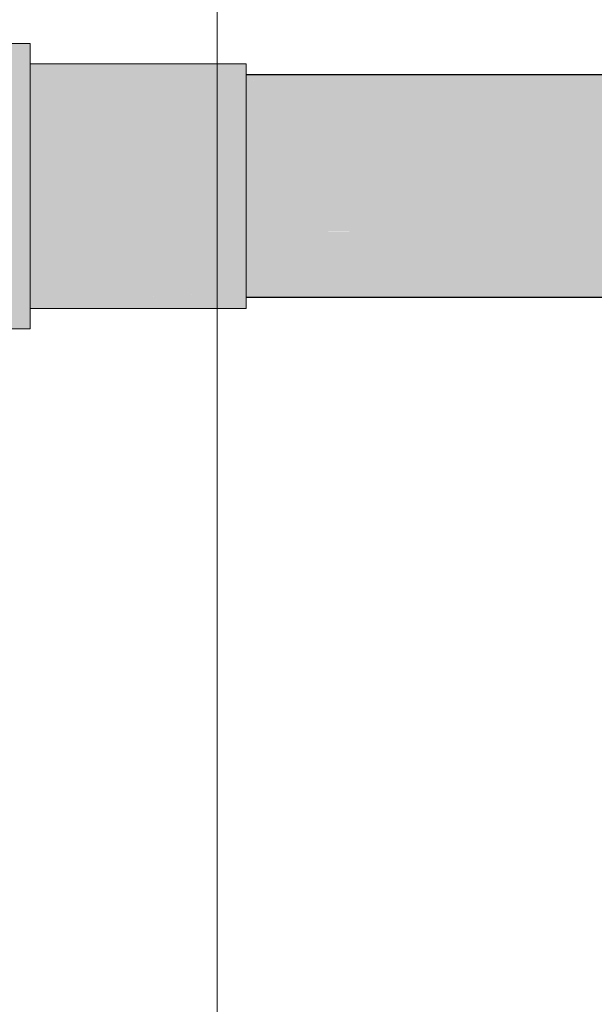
# Model space of a CAD drawing. Header units: millimetres. Extents: x 321 to 585, y -277 to 9.
# Tile 380 of 656: x 530.352 to 530.873, y -238.23 to -237.336. Entities that reach past the tile are written whole.
import ezdxf

# ---------------------------------------------------------------- set-up
doc = ezdxf.new("R2010")
doc.units = ezdxf.units.MM
doc.header["$MEASUREMENT"] = 0
for name, color, linetype, lineweight in [('CV-Condutos', 1, 'Continuous', 25), ('CV-Conexões', 9, 'Continuous', 18), ('IFC-Viga-Contorno', 66, 'Continuous', 5)]:
    doc.layers.add(name, color=color, linetype=linetype, lineweight=lineweight)

msp = doc.modelspace()

# ---------------------------------------------------------------- hatches: boundary and pattern name
at = {"layer": 'CV-Condutos', "linetype": 'Continuous'}
for points in [[(530.55721, -237.38657), (530.55721, -237.39091), (530.55721, -237.39123), (531.83148, -237.39091), (531.83148, -237.39085), (531.83148, -237.3865)], [(531.83148, -237.3865), (530.55721, -237.3865), (530.55721, -237.38657)], [(530.55721, -237.39123), (530.55721, -237.41199), (530.55721, -237.41251), (530.55721, -237.44611), (530.55721, -237.44674), (530.55721, -237.48734), (530.55721, -237.48797), (530.55721, -237.52858), (531.83148, -237.52796), (531.83148, -237.48734), (531.83148, -237.48671), (531.83148, -237.44611), (531.83148, -237.44559), (531.83148, -237.41199), (531.83148, -237.41167), (531.83148, -237.39092)], [(531.83148, -237.56217), (531.83148, -237.52859), (531.83148, -237.52796), (530.55721, -237.52859), (530.55721, -237.52911), (530.55721, -237.56268)], [(531.83148, -237.58811), (531.83148, -237.58378), (531.83148, -237.58346), (531.83148, -237.56269), (531.83148, -237.56217), (530.55721, -237.56269), (530.55721, -237.56301), (530.55721, -237.58378), (530.55721, -237.58385), (530.55721, -237.58818)], [(530.55721, -237.58818), (531.83148, -237.58818), (531.83148, -237.58811)]]:
    msp.add_hatch(color=11, dxfattribs=at).paths.add_polyline_path(points)
at = {"layer": 'CV-Conexões', "linetype": 'Continuous'}
for points in [[(530.36128, -237.61675), (530.36128, -237.61234), (530.36128, -237.59941), (530.36128, -237.59833), (530.35934, -237.59833), (530.36128, -237.59833), (530.36128, -237.57884), (530.36128, -237.55205), (530.36128, -237.52083), (530.36128, -237.48734), (530.36128, -237.45384), (530.36128, -237.42265), (530.36128, -237.39583), (530.36128, -237.37634), (530.32599, -237.37634), (530.36128, -237.37634), (530.36128, -237.37529), (530.36128, -237.36236), (530.36128, -237.35794), (530.32408, -237.35794), (530.32408, -237.36236), (530.32408, -237.37529), (530.32408, -237.37634), (530.32408, -237.39583), (530.32408, -237.42265), (530.32408, -237.45384), (530.32408, -237.48734), (530.32408, -237.52083), (530.32408, -237.55205), (530.32408, -237.57884), (530.32408, -237.59833), (530.32408, -237.59941), (530.32408, -237.61234), (530.32408, -237.61675)], [(530.55721, -237.37634), (530.36128, -237.37634), (530.36128, -237.37934), (530.36128, -237.38013), (530.36128, -237.38552), (530.36128, -237.38787), (530.36128, -237.38888), (530.36128, -237.39121), (530.55721, -237.39121), (530.45603, -237.38787), (530.53721, -237.39055), (530.55721, -237.39121), (530.55721, -237.38787), (530.55045, -237.38787), (530.53721, -237.38787), (530.55045, -237.38787), (530.55721, -237.38787), (530.55721, -237.3865), (530.55721, -237.38013), (530.53721, -237.3865), (530.55721, -237.38013), (530.53721, -237.38102), (530.41461, -237.3865), (530.38399, -237.38787), (530.55721, -237.38013)], [(530.319, -237.59457), (530.36128, -237.59457), (530.53721, -237.59457), (530.55721, -237.59457), (530.55721, -237.58818), (530.54872, -237.58818), (530.53721, -237.58818), (530.54872, -237.58818), (530.55721, -237.58818), (530.55721, -237.58347), (530.55721, -237.58257), (530.55721, -237.56583), (530.53822, -237.58257), (530.55721, -237.56583), (530.55721, -237.54285), (530.55721, -237.51607), (530.55721, -237.48734), (530.55721, -237.45861), (530.55721, -237.43185), (530.55721, -237.40886), (530.55721, -237.39121), (530.53721, -237.39121), (530.36128, -237.39121), (530.36128, -237.40483), (530.36128, -237.40515), (530.53721, -237.39263), (530.53721, -237.40886), (530.53721, -237.39263), (530.36128, -237.40515), (530.36128, -237.40886), (530.36128, -237.41369), (530.53721, -237.43), (530.36128, -237.41369), (530.36128, -237.43143), (530.36128, -237.43185), (530.36128, -237.4525), (530.53721, -237.43185), (530.36128, -237.4525), (530.36128, -237.45299), (530.53721, -237.43401), (530.36128, -237.45299), (530.36128, -237.45861), (530.53721, -237.45861), (530.36128, -237.45861), (530.36128, -237.48078), (530.36128, -237.48131), (530.53721, -237.46092), (530.53721, -237.48734), (530.53721, -237.46092), (530.36128, -237.48131), (530.36128, -237.48734), (530.36128, -237.49337), (530.53721, -237.51375), (530.36128, -237.49337), (530.36128, -237.51554), (530.36128, -237.51607), (530.53721, -237.51607), (530.36128, -237.51607), (530.36128, -237.52169), (530.53721, -237.54069), (530.36128, -237.52169), (530.36128, -237.54235), (530.36128, -237.54285), (530.53721, -237.54285), (530.36128, -237.54285), (530.36128, -237.54767), (530.36128, -237.56541), (530.36128, -237.56551), (530.53721, -237.56398), (530.36128, -237.56551), (530.36128, -237.56583), (530.36128, -237.57944), (530.36128, -237.57952), (530.53721, -237.56583), (530.36128, -237.57952), (530.36128, -237.57977), (530.53721, -237.56726), (530.53721, -237.58257), (530.53721, -237.58347), (530.53721, -237.58437), (530.45198, -237.58818), (530.48211, -237.58683), (530.47638, -237.58683), (530.48211, -237.58683), (530.53721, -237.58437), (530.53721, -237.58347), (530.53721, -237.58257), (530.53721, -237.56726), (530.37103, -237.58257), (530.53721, -237.56726), (530.36128, -237.57977), (530.36128, -237.58064), (530.36128, -237.58257), (530.36128, -237.58347), (530.319, -237.58347), (530.319, -237.58368), (530.36128, -237.58457), (530.46816, -237.58683), (530.36128, -237.58457), (530.319, -237.58368), (530.319, -237.58382), (530.36128, -237.58534), (530.36128, -237.58683), (530.40288, -237.58683), (530.36128, -237.58683), (530.319, -237.58683), (530.319, -237.58693), (530.36128, -237.58737), (530.44046, -237.58818), (530.36128, -237.58737), (530.36128, -237.58818), (530.36128, -237.59203), (530.36128, -237.59224), (530.36128, -237.59203), (530.319, -237.59413)], [(530.36128, -237.59833), (530.55721, -237.59833), (530.55721, -237.59457), (530.36128, -237.59457), (530.36128, -237.59754), (530.36128, -237.59773)]]:
    msp.add_hatch(color=241, dxfattribs=at).paths.add_polyline_path(points)

# ---------------------------------------------------------------- linework, layer by layer
at = {"layer": 'CV-Condutos'}
for p, q in [((531.83148, -237.3865), (530.55721, -237.3865)), ((530.55721, -237.58818), (531.83148, -237.58818))]:
    msp.add_line(p, q, dxfattribs=at)
at = {"layer": 'CV-Conexões'}
for p, q in [((530.36128, -237.35794), (530.32408, -237.35794)), ((530.36128, -237.36236), (530.36128, -237.35794)), ((530.36128, -237.37529), (530.36128, -237.36236)), ((530.36128, -237.37634), (530.36128, -237.37529)), ((530.36128, -237.39583), (530.36128, -237.37634)), ((530.55721, -237.37634), (530.36128, -237.37634)), ((530.55721, -237.38013), (530.55721, -237.37634)), ((530.55721, -237.3865), (530.55721, -237.38013)), ((530.55721, -237.38787), (530.55721, -237.3865)), ((530.55721, -237.39121), (530.55721, -237.38787)), ((530.36128, -237.42265), (530.36128, -237.39583)), ((530.55721, -237.40886), (530.55721, -237.39121)), ((530.55721, -237.43185), (530.55721, -237.40886)), ((530.36128, -237.45384), (530.36128, -237.42265)), ((530.55721, -237.45861), (530.55721, -237.43185)), ((530.36128, -237.48734), (530.36128, -237.45384)), ((530.55721, -237.48734), (530.55721, -237.45861)), ((530.36128, -237.52083), (530.36128, -237.48734)), ((530.55721, -237.51607), (530.55721, -237.48734)), ((530.36128, -237.55205), (530.36128, -237.52083)), ((530.55721, -237.54285), (530.55721, -237.51607)), ((530.55721, -237.56583), (530.55721, -237.54285)), ((530.36128, -237.57884), (530.36128, -237.55205)), ((530.55721, -237.58257), (530.55721, -237.56583)), ((530.36128, -237.59833), (530.36128, -237.57884)), ((530.55721, -237.58347), (530.55721, -237.58257)), ((530.55721, -237.58818), (530.55721, -237.58347)), ((530.55721, -237.59457), (530.55721, -237.58818)), ((530.36128, -237.59941), (530.36128, -237.59833)), ((530.36128, -237.59833), (530.55721, -237.59833)), ((530.36128, -237.61234), (530.36128, -237.59941)), ((530.55721, -237.59833), (530.55721, -237.59457)), ((530.32408, -237.61675), (530.36128, -237.61675)), ((530.36128, -237.61675), (530.36128, -237.61234))]:
    msp.add_line(p, q, dxfattribs=at)
at = {"layer": 'IFC-Viga-Contorno', "color": 7, "lineweight": 5}
msp.add_line((530.53087, -248.94681), (530.53087, -236.52312), dxfattribs=at)

doc.saveas('drawing.dxf')
